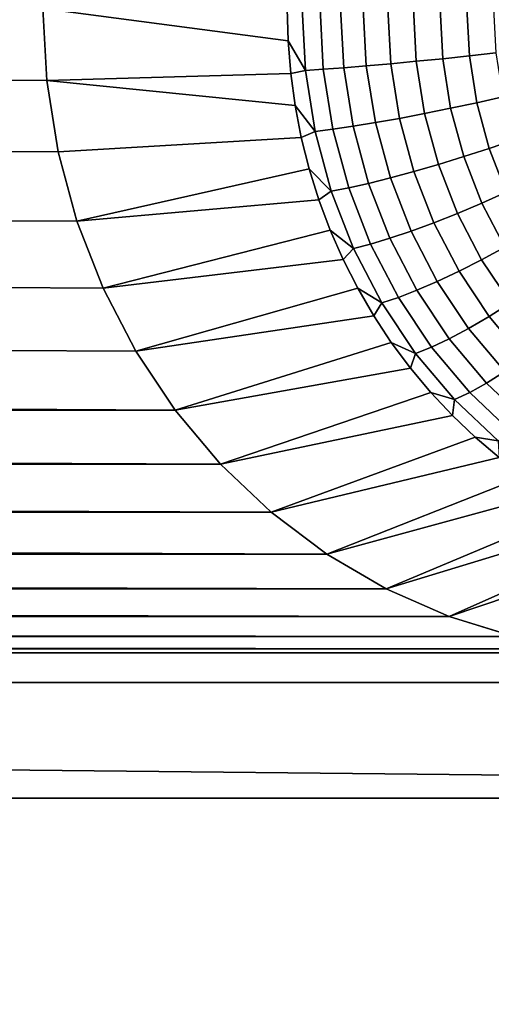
# Model space of a CAD drawing. Header units: metres. Extents: x -22 to 239, y -22 to 22.
# Tile 269 of 325: x 230.311 to 231.048, y -1.559 to -0.018. Entities that reach past the tile are written whole.
import ezdxf

# ---------------------------------------------------------------- set-up
doc = ezdxf.new("R2010")
doc.units = ezdxf.units.M
doc.layers.add('solid_10_151_033_XXX', color=7, linetype='CONTINUOUS')

msp = doc.modelspace()

# ---------------------------------------------------------------- linework, layer by layer
at = {"layer": 'solid_10_151_033_XXX'}
for points in [[(230.352951, -0.112936, 190.691513), (212.492828, 0, 184.190948), (212.486862, 0.112936, 184.188782), (230.346985, 0, 190.689346)], [(230.370773, -0.224578, 190.697998), (212.486862, -0.112936, 184.188782), (212.492828, 0, 184.190948), (230.352951, -0.112936, 190.691513)], [(226.507751, 0, 230.475571), (226.480881, -1.05575, 230.46579), (238.622543, -1.055749, 197.106842), (238.649414, 0.000001, 197.116623)], [(230.734406, -0.101742, 190.029984), (230.352951, -0.112936, 190.691513), (230.346985, 0, 190.689346), (230.730225, -0.050957, 190.028458)], [(230.728836, 0, 190.027954), (230.730225, -0.050957, 190.028458), (230.346985, 0, 190.689346)], [(230.752243, 0, 189.993256), (230.757355, -0.09699, 189.995117), (230.730225, -0.050957, 190.028458), (230.728836, 0, 190.027954)], [(230.780273, 0, 189.962128), (230.785294, -0.095233, 189.963959), (230.757355, -0.09699, 189.995117), (230.752243, 0, 189.993256)], [(230.812378, 0, 189.935211), (230.817276, -0.092887, 189.936981), (230.785294, -0.095233, 189.963959), (230.780273, 0, 189.962128)], [(230.847916, 0, 189.91301), (230.852661, -0.089997, 189.914749), (230.817276, -0.092887, 189.936981), (230.812378, 0, 189.935211)], [(230.886185, 0, 189.895996), (230.890762, -0.086621, 189.897659), (230.852661, -0.089997, 189.914749), (230.847916, 0, 189.91301)], [(230.926468, 0, 189.884476), (230.930847, -0.082825, 189.886063), (230.890762, -0.086621, 189.897659), (230.886185, 0, 189.895996)], [(230.967957, 0, 189.878677), (230.972122, -0.078681, 189.880188), (230.930847, -0.082825, 189.886063), (230.926468, 0, 189.884476)], [(231.009857, 0, 189.878708), (231.013779, -0.074272, 189.880142), (230.972122, -0.078681, 189.880188), (230.967957, 0, 189.878677)], [(231.051346, 0, 189.884583), (231.055023, -0.069683, 189.885925), (231.013779, -0.074272, 189.880142), (231.009857, 0, 189.878708)], [(230.757355, -0.09699, 189.995117), (230.734406, -0.101742, 190.029984), (230.730225, -0.050957, 190.028458)], [(231.013779, -0.074272, 189.880142), (231.025482, -0.14761, 189.884399), (230.984512, -0.156373, 189.884705), (230.972122, -0.078681, 189.880188)], [(231.055023, -0.069683, 189.885925), (231.06601, -0.138489, 189.889923), (231.025482, -0.14761, 189.884399), (231.013779, -0.074272, 189.880142)], [(230.852661, -0.089997, 189.914749), (230.866852, -0.178863, 189.919907), (230.831909, -0.184605, 189.942322), (230.817276, -0.092887, 189.936981)], [(230.890762, -0.086621, 189.897659), (230.904419, -0.172154, 189.902634), (230.866852, -0.178863, 189.919907), (230.852661, -0.089997, 189.914749)], [(230.930847, -0.082825, 189.886063), (230.943893, -0.164608, 189.890808), (230.904419, -0.172154, 189.902634), (230.890762, -0.086621, 189.897659)], [(230.972122, -0.078681, 189.880188), (230.984512, -0.156373, 189.884705), (230.943893, -0.164608, 189.890808), (230.930847, -0.082825, 189.886063)], [(230.734406, -0.101742, 190.029984), (230.741348, -0.152183, 190.032516), (230.352951, -0.112936, 190.691513)], [(230.757355, -0.09699, 189.995117), (230.772644, -0.192761, 190.000687), (230.741348, -0.152183, 190.032516), (230.734406, -0.101742, 190.029984)], [(230.785294, -0.095233, 189.963959), (230.800308, -0.189268, 189.969421), (230.772644, -0.192761, 190.000687), (230.757355, -0.09699, 189.995117)], [(230.817276, -0.092887, 189.936981), (230.831909, -0.184605, 189.942322), (230.800308, -0.189268, 189.969421), (230.785294, -0.095233, 189.963959)], [(230.400162, -0.333181, 190.708694), (212.46904, -0.224578, 184.182297), (212.486862, -0.112936, 184.188782), (230.370773, -0.224578, 190.697998)], [(230.751022, -0.202108, 190.036041), (230.370773, -0.224578, 190.697998), (230.352951, -0.112936, 190.691513), (230.741348, -0.152183, 190.032516)], [(231.06601, -0.138489, 189.889923), (231.084152, -0.205554, 189.89653), (231.044846, -0.219091, 189.891434), (231.025482, -0.14761, 189.884399)], [(230.772644, -0.192761, 190.000687), (230.751022, -0.202108, 190.036041), (230.741348, -0.152183, 190.032516)], [(231.025482, -0.14761, 189.884399), (231.044846, -0.219091, 189.891434), (231.00502, -0.232098, 189.892166), (230.984512, -0.156373, 189.884705)], [(230.943893, -0.164608, 189.890808), (230.965485, -0.244321, 189.898666), (230.926987, -0.255521, 189.910843), (230.904419, -0.172154, 189.902634)], [(230.984512, -0.156373, 189.884705), (231.00502, -0.232098, 189.892166), (230.965485, -0.244321, 189.898666), (230.943893, -0.164608, 189.890808)], [(230.831909, -0.184605, 189.942322), (230.856125, -0.274002, 189.951126), (230.825119, -0.280923, 189.978455), (230.800308, -0.189268, 189.969421)], [(230.866852, -0.178863, 189.919907), (230.890289, -0.265479, 189.928436), (230.856125, -0.274002, 189.951126), (230.831909, -0.184605, 189.942322)], [(230.904419, -0.172154, 189.902634), (230.926987, -0.255521, 189.910843), (230.890289, -0.265479, 189.928436), (230.866852, -0.178863, 189.919907)], [(230.772644, -0.192761, 190.000687), (230.797913, -0.286108, 190.009888), (230.763428, -0.25135, 190.040558), (230.751022, -0.202108, 190.036041)], [(230.800308, -0.189268, 189.969421), (230.825119, -0.280923, 189.978455), (230.797913, -0.286108, 190.009888), (230.772644, -0.192761, 190.000687)], [(230.751022, -0.202108, 190.036041), (230.763428, -0.25135, 190.040558), (230.400162, -0.333181, 190.708694), (230.370773, -0.224578, 190.697998)], [(231.084152, -0.205554, 189.89653), (231.109253, -0.270033, 189.90567), (231.071594, -0.287818, 189.901184), (231.044846, -0.219091, 189.891434)], [(230.440903, -0.437834, 190.723526), (212.439636, -0.333181, 184.1716), (212.46904, -0.224578, 184.182297), (230.400162, -0.333181, 190.708694)], [(231.044846, -0.219091, 189.891434), (231.071594, -0.287818, 189.901184), (231.033356, -0.304905, 189.902466), (231.00502, -0.232098, 189.892166)], [(230.965485, -0.244321, 189.898666), (230.995316, -0.320962, 189.909531), (230.958191, -0.335675, 189.922195), (230.926987, -0.255521, 189.910843)], [(231.00502, -0.232098, 189.892166), (231.033356, -0.304905, 189.902466), (230.995316, -0.320962, 189.909531), (230.965485, -0.244321, 189.898666)], [(230.763428, -0.25135, 190.040558), (230.778503, -0.299741, 190.046036), (230.400162, -0.333181, 190.708694)], [(230.797913, -0.286108, 190.009888), (230.778503, -0.299741, 190.046036), (230.763428, -0.25135, 190.040558)], [(230.926987, -0.255521, 189.910843), (230.958191, -0.335675, 189.922195), (230.922714, -0.348757, 189.940247), (230.890289, -0.265479, 189.928436)], [(230.856125, -0.274002, 189.951126), (230.889572, -0.359953, 189.963303), (230.859421, -0.369045, 189.990936), (230.825119, -0.280923, 189.978455)], [(230.890289, -0.265479, 189.928436), (230.922714, -0.348757, 189.940247), (230.889572, -0.359953, 189.963303), (230.856125, -0.274002, 189.951126)], [(230.797913, -0.286108, 190.009888), (230.832855, -0.375856, 190.022598), (230.796188, -0.347119, 190.052475), (230.778503, -0.299741, 190.046036)], [(230.825119, -0.280923, 189.978455), (230.859421, -0.369045, 189.990936), (230.832855, -0.375856, 190.022598), (230.797913, -0.286108, 190.009888)], [(231.071594, -0.287818, 189.901184), (231.105408, -0.352925, 189.913483), (231.069183, -0.373877, 189.915512), (231.033356, -0.304905, 189.902466)], [(230.778503, -0.299741, 190.046036), (230.796188, -0.347119, 190.052475), (230.440903, -0.437834, 190.723526), (230.400162, -0.333181, 190.708694)], [(231.033356, -0.304905, 189.902466), (231.069183, -0.373877, 189.915512), (231.03302, -0.393566, 189.923248), (230.995316, -0.320962, 189.909531)], [(230.995316, -0.320962, 189.909531), (231.03302, -0.393566, 189.923248), (230.99762, -0.411607, 189.936554), (230.958191, -0.335675, 189.922195)], [(230.492279, -0.536781, 190.742218), (212.398911, -0.437834, 184.156769), (212.439636, -0.333181, 184.1716), (230.440903, -0.437834, 190.723526)], [(230.958191, -0.335675, 189.922195), (230.99762, -0.411607, 189.936554), (230.963684, -0.427649, 189.955154), (230.922714, -0.348757, 189.940247)], [(230.796188, -0.347119, 190.052475), (230.816422, -0.393321, 190.059845), (230.440903, -0.437834, 190.723526)], [(230.832855, -0.375856, 190.022598), (230.816422, -0.393321, 190.059845), (230.796188, -0.347119, 190.052475)], [(230.922714, -0.348757, 189.940247), (230.963684, -0.427649, 189.955154), (230.931854, -0.441378, 189.978699), (230.889572, -0.359953, 189.963303)], [(230.859421, -0.369045, 189.990936), (230.902786, -0.452527, 190.006714), (230.876999, -0.460878, 190.038666), (230.832855, -0.375856, 190.022598)], [(230.889572, -0.359953, 189.963303), (230.931854, -0.441378, 189.978699), (230.902786, -0.452527, 190.006714), (230.859421, -0.369045, 189.990936)], [(230.832855, -0.375856, 190.022598), (230.876999, -0.460878, 190.038666), (230.839157, -0.438193, 190.068115), (230.816422, -0.393321, 190.059845)], [(231.069183, -0.373877, 189.915512), (231.11203, -0.438148, 189.931107), (231.078125, -0.461221, 189.939667), (231.03302, -0.393566, 189.923248)], [(230.816422, -0.393321, 190.059845), (230.839157, -0.438193, 190.068115), (230.492279, -0.536781, 190.742218), (230.440903, -0.437834, 190.723526)], [(231.03302, -0.393566, 189.923248), (231.078125, -0.461221, 189.939667), (231.0448, -0.482364, 189.95372), (230.99762, -0.411607, 189.936554)], [(230.99762, -0.411607, 189.936554), (231.0448, -0.482364, 189.95372), (231.012695, -0.501163, 189.972992), (230.963684, -0.427649, 189.955154)], [(230.963684, -0.427649, 189.955154), (231.012695, -0.501163, 189.972992), (230.982452, -0.517252, 189.997101), (230.931854, -0.441378, 189.978699)], [(230.553848, -0.629111, 190.764633), (212.347519, -0.536781, 184.138077), (212.398911, -0.437834, 184.156769), (230.492279, -0.536781, 190.742218)], [(230.839157, -0.438193, 190.068115), (230.864319, -0.481582, 190.077271), (230.492279, -0.536781, 190.742218)], [(230.876999, -0.460878, 190.038666), (230.864319, -0.481582, 190.077271), (230.839157, -0.438193, 190.068115)], [(230.931854, -0.441378, 189.978699), (230.982452, -0.517252, 189.997101), (230.954651, -0.530317, 190.025589), (230.902786, -0.452527, 190.006714)], [(230.876999, -0.460878, 190.038666), (230.929825, -0.540104, 190.057892), (230.891785, -0.523341, 190.087265), (230.864319, -0.481582, 190.077271)], [(230.902786, -0.452527, 190.006714), (230.954651, -0.530317, 190.025589), (230.929825, -0.540104, 190.057892), (230.876999, -0.460878, 190.038666)], [(231.078125, -0.461221, 189.939667), (231.130066, -0.523076, 189.958572), (231.099121, -0.547054, 189.973495), (231.0448, -0.482364, 189.95372)], [(230.864319, -0.481582, 190.077271), (230.891785, -0.523341, 190.087265), (230.553848, -0.629111, 190.764633), (230.492279, -0.536781, 190.742218)], [(231.0448, -0.482364, 189.95372), (231.099121, -0.547054, 189.973495), (231.069138, -0.568374, 189.99353), (231.012695, -0.501163, 189.972992)], [(231.012695, -0.501163, 189.972992), (231.069138, -0.568374, 189.99353), (231.04071, -0.586621, 190.018311), (230.982452, -0.517252, 189.997101)], [(230.891785, -0.523341, 190.087265), (230.921509, -0.56333, 190.098083), (230.553848, -0.629111, 190.764633)], [(230.929825, -0.540104, 190.057892), (230.921509, -0.56333, 190.098083), (230.891785, -0.523341, 190.087265)], [(230.982452, -0.517252, 189.997101), (231.04071, -0.586621, 190.018311), (231.014374, -0.601439, 190.047333), (230.954651, -0.530317, 190.025589)], [(230.553848, -0.629111, 190.764633), (212.285965, -0.629111, 184.115662), (212.347519, -0.536781, 184.138077)], [(230.954651, -0.530317, 190.025589), (231.014374, -0.601439, 190.047333), (230.990662, -0.612538, 190.080032), (230.929825, -0.540104, 190.057892)], [(230.929825, -0.540104, 190.057892), (230.990662, -0.612538, 190.080032), (230.953354, -0.601412, 190.10968), (230.921509, -0.56333, 190.098083)], [(230.921509, -0.56333, 190.098083), (230.953354, -0.601412, 190.10968), (230.624695, -0.713472, 190.790421), (230.553848, -0.629111, 190.764633)], [(231.069138, -0.568374, 189.99353), (231.132294, -0.628438, 190.016525), (231.105896, -0.648613, 190.042038), (231.04071, -0.586621, 190.018311)], [(231.04071, -0.586621, 190.018311), (231.105896, -0.648613, 190.042038), (231.081207, -0.664997, 190.071655), (231.014374, -0.601439, 190.047333)], [(230.953354, -0.601412, 190.10968), (230.987228, -0.63746, 190.122009), (230.624695, -0.713472, 190.790421)], [(230.990662, -0.612538, 190.080032), (230.987228, -0.63746, 190.122009), (230.953354, -0.601412, 190.10968)], [(230.990662, -0.612538, 190.080032), (231.058716, -0.677269, 190.104813), (231.02301, -0.67135, 190.135025), (230.987228, -0.63746, 190.122009)], [(231.014374, -0.601439, 190.047333), (231.081207, -0.664997, 190.071655), (231.058716, -0.677269, 190.104813), (230.990662, -0.612538, 190.080032)], [(230.624695, -0.713472, 190.790421), (212.215118, -0.713472, 184.089874), (212.285965, -0.629111, 184.115662)], [(230.553848, -0.629111, 190.764633), (230.624695, -0.713472, 190.790421), (212.285965, -0.629111, 184.115662)], [(230.987228, -0.63746, 190.122009), (231.02301, -0.67135, 190.135025), (230.703964, -0.78886, 190.819275), (230.624695, -0.713472, 190.790421)], [(231.02301, -0.67135, 190.135025), (231.060577, -0.702969, 190.148712), (230.703964, -0.78886, 190.819275)], [(231.058716, -0.677269, 190.104813), (231.060577, -0.702969, 190.148712), (231.02301, -0.67135, 190.135025)], [(231.060577, -0.702969, 190.148712), (231.099823, -0.732209, 190.162994), (230.790726, -0.854371, 190.850845), (230.703964, -0.78886, 190.819275)], [(230.703964, -0.78886, 190.819275), (212.135849, -0.78886, 184.06102), (212.215118, -0.713472, 184.089874)], [(230.624695, -0.713472, 190.790421), (230.703964, -0.78886, 190.819275), (212.215118, -0.713472, 184.089874)], [(231.099823, -0.732209, 190.162994), (231.140594, -0.758972, 190.177826), (230.790726, -0.854371, 190.850845)], [(231.140594, -0.758972, 190.177826), (231.18277, -0.783167, 190.193176), (230.883698, -0.909054, 190.884689), (230.790726, -0.854371, 190.850845)], [(231.18277, -0.783167, 190.193176), (231.226181, -0.804711, 190.208984), (230.883698, -0.909054, 190.884689)], [(230.790726, -0.854371, 190.850845), (212.049088, -0.854371, 184.029449), (212.135849, -0.78886, 184.06102)], [(230.703964, -0.78886, 190.819275), (230.790726, -0.854371, 190.850845), (212.135849, -0.78886, 184.06102)], [(231.226181, -0.804711, 190.208984), (231.270706, -0.823533, 190.225189), (230.98204, -0.952402, 190.920486), (230.883698, -0.909054, 190.884689)], [(231.270706, -0.823533, 190.225189), (231.316177, -0.839568, 190.24173), (230.98204, -0.952402, 190.920486)], [(231.316177, -0.839568, 190.24173), (231.362442, -0.852762, 190.258575), (231.084091, -0.983689, 190.957626), (230.98204, -0.952402, 190.920486)], [(230.883698, -0.909054, 190.884689), (211.9561, -0.909054, 183.995605), (212.049088, -0.854371, 184.029449)], [(230.790726, -0.854371, 190.850845), (230.883698, -0.909054, 190.884689), (212.049088, -0.854371, 184.029449)], [(230.98204, -0.952402, 190.920486), (211.857758, -0.952402, 183.959808), (211.9561, -0.909054, 183.995605)], [(230.883698, -0.909054, 190.884689), (230.98204, -0.952402, 190.920486), (211.9561, -0.909054, 183.995605)], [(231.084091, -0.983689, 190.957626), (211.755707, -0.983689, 183.922668), (211.857758, -0.952402, 183.959808)], [(230.98204, -0.952402, 190.920486), (231.084091, -0.983689, 190.957626), (211.857758, -0.952402, 183.959808)], [(231.189011, -1.002657, 190.995804), (211.650803, -1.002657, 183.884491), (211.755707, -0.983689, 183.922668)], [(231.084091, -0.983689, 190.957626), (231.189011, -1.002657, 190.995804), (211.755707, -0.983689, 183.922668)], [(211.544678, -1.009, 183.845856), (234.760025, -1.236431, 192.295547), (208.079788, -1.236435, 182.584747)], [(231.295135, -1.009, 191.034439), (211.544678, -1.009, 183.845856), (211.650803, -1.002657, 183.884491)], [(231.295135, -1.009, 191.034439), (234.760025, -1.236431, 192.295547), (211.544678, -1.009, 183.845856)], [(231.189011, -1.002657, 190.995804), (231.295135, -1.009, 191.034439), (211.650803, -1.002657, 183.884491)], [(226.480881, -1.05575, 230.46579), (226.400345, -2.108289, 230.436478), (238.542007, -2.108287, 197.07753), (238.622543, -1.055749, 197.106842)], [(234.760025, -1.236431, 192.295547), (234.720657, -1.648203, 192.281219), (208.119156, -1.648207, 182.599075), (208.079788, -1.236435, 182.584747)]]:
    msp.add_3dface(points, dxfattribs=at)

doc.saveas('drawing.dxf')
